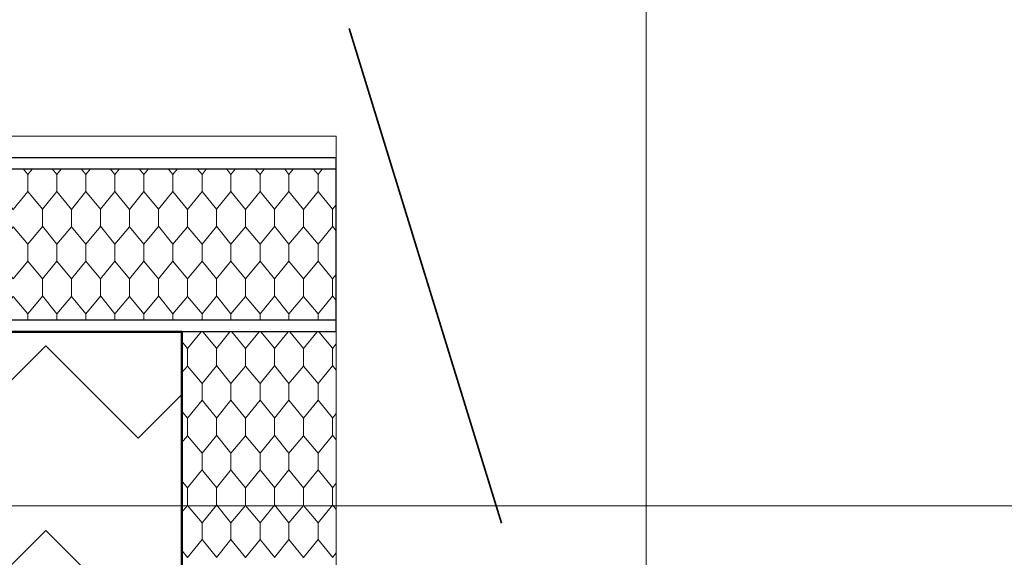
# Model space of a CAD drawing. Header units: metres. Extents: x 1306 to 1412, y -79 to 41.
# Tile 274 of 656: x 1348.58 to 1349.429, y -16.013 to -15.549. Entities that reach past the tile are written whole.
import ezdxf

# ---------------------------------------------------------------- set-up
doc = ezdxf.new("R2010")
doc.units = ezdxf.units.M
doc.header["$PDMODE"] = 65
doc.linetypes.add('AUSGEZOGEN', pattern=[0])
for name, color, linetype, lineweight in [('XR$2$Allgemein', 4, 'AUSGEZOGEN', 13), ('XR$2$Text 1_50', 3, 'AUSGEZOGEN', 18), ('XR$2$Wand', 1, 'AUSGEZOGEN', 50), ('XR$2$Wand Mauerwerk nt', 7, 'AUSGEZOGEN', 25), ('XR$3$Maßlinie 1_50', 7, 'AUSGEZOGEN', 25), ('XR$5$Filling', 4, 'AUSGEZOGEN', 13), ('XR$5$Muster', 4, 'AUSGEZOGEN', 13), ('XR$7$Allgemein', 4, 'AUSGEZOGEN', 13)]:
    doc.layers.add(name, color=color, linetype=linetype, lineweight=lineweight)
doc.styles.add('ARIAL', font='arial.ttf')
doc.dimstyles.new('DIMSTYLE_11', dxfattribs={"dimtxt": 0.15, "dimasz": 0.03, "dimexe": 0, "dimexo": 0, "dimgap": 0.075, "dimtad": 2, "dimrnd": 0.005, "dimzin": 4, "dimdsep": 46, "dimtxsty": 'ARIAL', "dimblk1": 'ALL_ML_STRICH', "dimblk2": 'ALL_ML_STRICH', "dimsah": 1, "dimcen": 0, "dimclrd": 3, "dimclre": 3, "dimclrt": 3, "dimadec": 0, "dimazin": 0, "dimtfac": 1, "dimtdec": 0, "dimtix": 1, "dimtmove": 2, "dimatfit": 3, "dimfxl": 0, "dimtzin": 0, "dimlwd": 0, "dimlwe": 25, "dimarcsym": 0})
doc.dimstyles.new('DIMSTYLE_12', dxfattribs={"dimtxt": 0.15, "dimasz": 0.03, "dimexe": 0, "dimexo": 0, "dimgap": 0.075, "dimtad": 2, "dimdec": 3, "dimrnd": 0.005, "dimzin": 4, "dimdsep": 46, "dimtxsty": 'ARIAL', "dimblk1": 'ALL_ML_STRICH', "dimblk2": 'ALL_ML_STRICH', "dimsah": 1, "dimcen": 0, "dimclrd": 3, "dimclre": 3, "dimclrt": 3, "dimadec": 0, "dimazin": 0, "dimtfac": 1, "dimtdec": 0, "dimtix": 1, "dimtmove": 2, "dimatfit": 3, "dimfxl": 0, "dimtzin": 0, "dimlwd": 0, "dimlwe": 25, "dimarcsym": 0})
doc.dimstyles.new('DIMSTYLE_19', dxfattribs={"dimtxt": 0.15, "dimasz": 0.03, "dimexe": 0, "dimexo": 0, "dimgap": 0.075, "dimtad": 2, "dimdec": 1, "dimlfac": 100, "dimrnd": 0.5, "dimzin": 4, "dimdsep": 46, "dimtxsty": 'ARIAL', "dimblk1": 'ALL_ML_STRICH', "dimblk2": 'ALL_ML_STRICH', "dimsah": 1, "dimcen": 0, "dimclrd": 3, "dimclre": 3, "dimclrt": 3, "dimadec": 0, "dimazin": 0, "dimtfac": 1, "dimtdec": 0, "dimtix": 1, "dimtmove": 2, "dimatfit": 3, "dimfxl": 0, "dimtzin": 0, "dimlwd": 0, "dimlwe": 25, "dimarcsym": 0})
doc.dimstyles.new('DIMSTYLE_24', dxfattribs={"dimtxt": 0.225, "dimasz": 0.15, "dimexe": 0, "dimexo": 0, "dimgap": 0.1125, "dimtad": 2, "dimrnd": 0.005, "dimzin": 4, "dimdsep": 46, "dimtxsty": 'ARIAL', "dimblk1": 'ALL_ML_STRICH', "dimblk2": 'ALL_ML_STRICH', "dimsah": 1, "dimcen": 0, "dimclrd": 3, "dimclre": 3, "dimclrt": 3, "dimadec": 0, "dimazin": 0, "dimtfac": 1, "dimtdec": 0, "dimtix": 1, "dimtmove": 2, "dimatfit": 3, "dimfxl": 0, "dimtzin": 0, "dimlwd": 0, "dimlwe": 25, "dimarcsym": 0})
doc.dimstyles.new('DIMSTYLE_6', dxfattribs={"dimtxt": 0.15, "dimasz": 0.15, "dimexe": 0, "dimexo": 0, "dimgap": 0.075, "dimtad": 2, "dimrnd": 0.005, "dimzin": 4, "dimdsep": 46, "dimtxsty": 'ARIAL', "dimblk1": 'ALL_ML_STRICH', "dimblk2": 'ALL_ML_STRICH', "dimsah": 1, "dimcen": 0, "dimclrd": 3, "dimclre": 3, "dimclrt": 3, "dimadec": 0, "dimazin": 0, "dimtfac": 1, "dimtdec": 0, "dimtix": 1, "dimtmove": 2, "dimatfit": 3, "dimfxl": 0, "dimtzin": 0, "dimlwd": 0, "dimlwe": 25, "dimarcsym": 0})
doc.dimstyles.new('DIMSTYLE_9', dxfattribs={"dimtxt": 0.15, "dimasz": 0.03, "dimexe": 0, "dimexo": 0, "dimgap": 0.075, "dimtad": 2, "dimdec": 1, "dimlfac": 100, "dimrnd": 0.5, "dimzin": 4, "dimdsep": 46, "dimtxsty": 'ARIAL', "dimblk1": 'ALL_ML_STRICH', "dimblk2": 'ALL_ML_STRICH', "dimsah": 1, "dimcen": 0, "dimclrd": 3, "dimclre": 3, "dimclrt": 3, "dimadec": 0, "dimazin": 0, "dimtfac": 1, "dimtdec": 0, "dimtix": 1, "dimtmove": 2, "dimatfit": 3, "dimfxl": 0, "dimtvp": 1.2, "dimtzin": 0, "dimlwd": 0, "dimlwe": 25, "dimarcsym": 0})

# ---------------------------------------------------------------- blocks, each defined once
blk = doc.blocks.new('ALL_ML_STRICH')
at = {"color": 0, "linetype": 'ByBlock', "lineweight": -2}
for p, q in [((0, -0.5), (0, 0.5)), ((-0.3, -0.3), (0.3, 0.3)), ((-1, 0), (0.5, 0))]:
    blk.add_line(p, q, dxfattribs=at)
blk = doc.blocks.new('*D765')
at = {"layer": 'DEFPOINTS', "color": 3, "linetype": 'AUSGEZOGEN', "lineweight": 25, "transparency": 33554687}
for p in [(1342.77015, -10.15909), (1342.77015, -20.11081), (1361.06015, -20.30016)]:
    blk.add_point(p, dxfattribs=at)
at = {"layer": 'XR$3$Maßlinie 1_50', "color": 3, "linetype": 'AUSGEZOGEN', "lineweight": -2, "transparency": 33554687}
for p, q in [((1342.77015, -10.20909), (1342.77015, -10.15909)), ((1342.77015, -10.15909), (1361.06015, -10.15909)), ((1361.06015, -10.20909), (1361.06015, -10.15909))]:
    blk.add_line(p, q, dxfattribs=at)
at = {"layer": 'XR$3$Maßlinie 1_50', "color": 3, "linetype": 'AUSGEZOGEN', "lineweight": 25, "transparency": 33554687, "xscale": 0.03000000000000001, "yscale": 0.03000000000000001, "zscale": 0.03000000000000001, "rotation": 180}
blk.add_blockref('ALL_ML_STRICH', (1342.77015, -10.15909), dxfattribs=at)
at = {"layer": 'XR$3$Maßlinie 1_50', "color": 3, "linetype": 'AUSGEZOGEN', "lineweight": 25, "transparency": 33554687, "xscale": 0.03000000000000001, "yscale": 0.03000000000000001, "zscale": 0.03000000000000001}
blk.add_blockref('ALL_ML_STRICH', (1361.06015, -10.15909), dxfattribs=at)
at = {"layer": 'XR$3$Maßlinie 1_50', "color": 3, "linetype": 'AUSGEZOGEN', "lineweight": 25, "transparency": 33554687, "insert": (1351.91908, -10.03154), "char_height": 0.15, "width": 0.6, "attachment_point": 5, "style": 'ARIAL'}
blk.add_mtext('\\W0.80;\\A1;{\\A1;{18.29\\H0.099000;\\S^ ;}}', dxfattribs=at)
blk = doc.blocks.new('*D782')
at = {"layer": 'DEFPOINTS', "color": 3, "linetype": 'AUSGEZOGEN', "lineweight": 25, "transparency": 33554687}
for p in [(1343.12015, -10.95909), (1343.12015, -20.11122), (1361.06015, -20.5034)]:
    blk.add_point(p, dxfattribs=at)
at = {"layer": 'XR$3$Maßlinie 1_50', "color": 3, "linetype": 'AUSGEZOGEN', "lineweight": -2, "transparency": 33554687}
for p, q in [((1343.12015, -11.00909), (1343.12015, -10.95909)), ((1343.12015, -10.95909), (1361.06015, -10.95909)), ((1361.06015, -11.00909), (1361.06015, -10.95909))]:
    blk.add_line(p, q, dxfattribs=at)
at = {"layer": 'XR$3$Maßlinie 1_50', "color": 3, "linetype": 'AUSGEZOGEN', "lineweight": 25, "transparency": 33554687, "xscale": 0.03000000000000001, "yscale": 0.03000000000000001, "zscale": 0.03000000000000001, "rotation": 180}
blk.add_blockref('ALL_ML_STRICH', (1343.12015, -10.95909), dxfattribs=at)
at = {"layer": 'XR$3$Maßlinie 1_50', "color": 3, "linetype": 'AUSGEZOGEN', "lineweight": 25, "transparency": 33554687, "xscale": 0.03000000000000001, "yscale": 0.03000000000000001, "zscale": 0.03000000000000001}
blk.add_blockref('ALL_ML_STRICH', (1361.06015, -10.95909), dxfattribs=at)
at = {"layer": 'XR$3$Maßlinie 1_50', "color": 3, "linetype": 'AUSGEZOGEN', "lineweight": 25, "transparency": 33554687, "insert": (1352.09444, -10.83154), "char_height": 0.15, "width": 0.6, "attachment_point": 5, "style": 'ARIAL'}
blk.add_mtext('\\W0.80;\\A1;{\\A1;{17.94\\H0.099000;\\S^ ;}}', dxfattribs=at)
blk = doc.blocks.new('*D880')
at = {"layer": 'DEFPOINTS', "color": 3, "linetype": 'AUSGEZOGEN', "lineweight": 25, "transparency": 33554687}
for p in [(1348.37015, -11.75909), (1348.37015, -16.9252), (1353.37015, -16.9252)]:
    blk.add_point(p, dxfattribs=at)
at = {"layer": 'XR$3$Maßlinie 1_50', "color": 3, "linetype": 'AUSGEZOGEN', "lineweight": -2, "transparency": 33554687}
for p, q in [((1348.37015, -11.80909), (1348.37015, -11.75909)), ((1348.37015, -11.75909), (1353.37015, -11.75909)), ((1353.37015, -11.80909), (1353.37015, -11.75909))]:
    blk.add_line(p, q, dxfattribs=at)
at = {"layer": 'XR$3$Maßlinie 1_50', "color": 3, "linetype": 'AUSGEZOGEN', "lineweight": 25, "transparency": 33554687, "xscale": 0.03000000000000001, "yscale": 0.03000000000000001, "zscale": 0.03000000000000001, "rotation": 180}
blk.add_blockref('ALL_ML_STRICH', (1348.37015, -11.75909), dxfattribs=at)
at = {"layer": 'XR$3$Maßlinie 1_50', "color": 3, "linetype": 'AUSGEZOGEN', "lineweight": 25, "transparency": 33554687, "xscale": 0.03000000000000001, "yscale": 0.03000000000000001, "zscale": 0.03000000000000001}
blk.add_blockref('ALL_ML_STRICH', (1353.37015, -11.75909), dxfattribs=at)
at = {"layer": 'XR$3$Maßlinie 1_50', "color": 3, "linetype": 'AUSGEZOGEN', "lineweight": 25, "transparency": 33554687, "insert": (1350.87902, -11.63154), "char_height": 0.15, "width": 0.48, "attachment_point": 5, "style": 'ARIAL'}
blk.add_mtext('\\W0.80;\\A1;{\\A1;{5.00\\H0.099000;\\S^ ;}}', dxfattribs=at)
blk = doc.blocks.new('*D899')
at = {"layer": 'DEFPOINTS', "color": 3, "linetype": 'AUSGEZOGEN', "lineweight": 25, "transparency": 33554687}
for p in [(1342.77015, -8.55909), (1361.24015, -14.91825), (1342.77015, -18.60158)]:
    blk.add_point(p, dxfattribs=at)
at = {"layer": 'XR$3$Maßlinie 1_50', "color": 3, "linetype": 'AUSGEZOGEN', "lineweight": -2, "transparency": 33554687}
for p, q in [((1342.77015, -9.15909), (1342.77015, -8.55909)), ((1342.77015, -8.55909), (1361.24015, -8.55909)), ((1361.24015, -9.15909), (1361.24015, -8.55909))]:
    blk.add_line(p, q, dxfattribs=at)
at = {"layer": 'XR$3$Maßlinie 1_50', "color": 3, "linetype": 'AUSGEZOGEN', "lineweight": 25, "transparency": 33554687, "xscale": 0.15, "yscale": 0.15, "zscale": 0.15, "rotation": 180}
blk.add_blockref('ALL_ML_STRICH', (1342.77015, -8.55909), dxfattribs=at)
at = {"layer": 'XR$3$Maßlinie 1_50', "color": 3, "linetype": 'AUSGEZOGEN', "lineweight": 25, "transparency": 33554687, "xscale": 0.15, "yscale": 0.15, "zscale": 0.15}
blk.add_blockref('ALL_ML_STRICH', (1361.24015, -8.55909), dxfattribs=at)
at = {"layer": 'XR$3$Maßlinie 1_50', "color": 3, "linetype": 'AUSGEZOGEN', "lineweight": 25, "transparency": 33554687, "insert": (1352.0111, -8.3926), "char_height": 0.225, "width": 0.9, "attachment_point": 5, "style": 'ARIAL'}
blk.add_mtext('\\W0.80;\\A1;{\\fArial|i0|b1;\\A1;{18.47\\H0.148500;\\S^ ;}}', dxfattribs=at)
blk = doc.blocks.new('*D903')
at = {"layer": 'DEFPOINTS', "color": 3, "linetype": 'AUSGEZOGEN', "lineweight": 25, "transparency": 33554687}
for p in [(1347.87015, -12.55909), (1347.87015, -16.25625), (1348.87015, -16.25625)]:
    blk.add_point(p, dxfattribs=at)
at = {"layer": 'XR$3$Maßlinie 1_50', "color": 3, "linetype": 'AUSGEZOGEN', "lineweight": -2, "transparency": 33554687}
for p, q in [((1347.87015, -12.60909), (1347.87015, -12.55909)), ((1347.87015, -12.55909), (1348.87015, -12.55909)), ((1348.87015, -12.60909), (1348.87015, -12.55909))]:
    blk.add_line(p, q, dxfattribs=at)
at = {"layer": 'XR$3$Maßlinie 1_50', "color": 3, "linetype": 'AUSGEZOGEN', "lineweight": 25, "transparency": 33554687, "xscale": 0.15, "yscale": 0.15, "zscale": 0.15, "rotation": 180}
blk.add_blockref('ALL_ML_STRICH', (1347.87015, -12.55909), dxfattribs=at)
at = {"layer": 'XR$3$Maßlinie 1_50', "color": 3, "linetype": 'AUSGEZOGEN', "lineweight": 25, "transparency": 33554687, "xscale": 0.15, "yscale": 0.15, "zscale": 0.15}
blk.add_blockref('ALL_ML_STRICH', (1348.87015, -12.55909), dxfattribs=at)
at = {"layer": 'XR$3$Maßlinie 1_50', "color": 3, "linetype": 'AUSGEZOGEN', "lineweight": 25, "transparency": 33554687, "insert": (1348.37902, -12.43154), "char_height": 0.15, "width": 0.48, "attachment_point": 5, "style": 'ARIAL'}
blk.add_mtext('\\W0.80;\\A1;{\\A1;{1.00\\H0.099000;\\S^ ;}}', dxfattribs=at)
blk = doc.blocks.new('*D904')
at = {"layer": 'DEFPOINTS', "color": 3, "linetype": 'AUSGEZOGEN', "lineweight": 25, "transparency": 33554687}
for p in [(1348.87015, -12.55909), (1348.87015, -16.25625), (1352.87015, -16.39625)]:
    blk.add_point(p, dxfattribs=at)
at = {"layer": 'XR$3$Maßlinie 1_50', "color": 3, "linetype": 'AUSGEZOGEN', "lineweight": -2, "transparency": 33554687}
for p, q in [((1348.87015, -12.60909), (1348.87015, -12.55909)), ((1348.87015, -12.55909), (1352.87015, -12.55909)), ((1352.87015, -12.60909), (1352.87015, -12.55909))]:
    blk.add_line(p, q, dxfattribs=at)
at = {"layer": 'XR$3$Maßlinie 1_50', "color": 3, "linetype": 'AUSGEZOGEN', "lineweight": 25, "transparency": 33554687, "xscale": 0.15, "yscale": 0.15, "zscale": 0.15, "rotation": 180}
blk.add_blockref('ALL_ML_STRICH', (1348.87015, -12.55909), dxfattribs=at)
at = {"layer": 'XR$3$Maßlinie 1_50', "color": 3, "linetype": 'AUSGEZOGEN', "lineweight": 25, "transparency": 33554687, "xscale": 0.15, "yscale": 0.15, "zscale": 0.15}
blk.add_blockref('ALL_ML_STRICH', (1352.87015, -12.55909), dxfattribs=at)
at = {"layer": 'XR$3$Maßlinie 1_50', "color": 3, "linetype": 'AUSGEZOGEN', "lineweight": 25, "transparency": 33554687, "insert": (1350.87902, -12.43154), "char_height": 0.15, "width": 0.48, "attachment_point": 5, "style": 'ARIAL'}
blk.add_mtext('\\W0.80;\\A1;{\\A1;{4.00\\H0.099000;\\S^ ;}}', dxfattribs=at)
at = {"layer": 'XR$3$Maßlinie 1_50', "color": 3, "linetype": 'AUSGEZOGEN', "lineweight": 25, "transparency": 33554687, "insert": (1350.71102, -12.61503), "char_height": 0.15, "width": 0.0075, "attachment_point": 1, "line_spacing_factor": 0.60241, "style": 'ARIAL'}
blk.add_mtext('\\W0.80;\\A1;{4.30\\H0.099000;\\S^ ;}', dxfattribs=at)
blk = doc.blocks.new('*D929')
at = {"layer": 'DEFPOINTS', "color": 3, "linetype": 'AUSGEZOGEN', "lineweight": 25, "transparency": 33554687}
for p in [(1362.14624, -15.15825), (1340.42407, -17.54325), (1364.27124, -17.54325)]:
    blk.add_point(p, dxfattribs=at)
at = {"layer": 'XR$3$Maßlinie 1_50', "color": 3, "linetype": 'AUSGEZOGEN', "lineweight": -2, "transparency": 33554687}
for p, q in [((1340.47407, -15.15825), (1340.42407, -15.15825)), ((1340.42407, -17.54325), (1340.42407, -15.15825)), ((1340.47407, -17.54325), (1340.42407, -17.54325))]:
    blk.add_line(p, q, dxfattribs=at)
at = {"layer": 'XR$3$Maßlinie 1_50', "color": 3, "linetype": 'AUSGEZOGEN', "lineweight": 25, "transparency": 33554687, "xscale": 0.03000000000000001, "yscale": 0.03000000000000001, "zscale": 0.03000000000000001}
for p, rotation in [((1340.42407, -15.15825), 90), ((1340.42407, -17.54325), 270)]:
    blk.add_blockref('ALL_ML_STRICH', p, dxfattribs=dict(at, rotation=rotation))
at = {"layer": 'XR$3$Maßlinie 1_50', "color": 3, "linetype": 'AUSGEZOGEN', "lineweight": 25, "transparency": 33554687, "insert": (1340.29641, -16.32984), "char_height": 0.15, "width": 0.6, "attachment_point": 5, "rotation": 90, "style": 'ARIAL'}
blk.add_mtext('\\W0.80;\\A1;{\\A1;{2.38\\H0.099000;\\S5^ ;}}', dxfattribs=at)
blk = doc.blocks.new('*D938')
at = {"layer": 'DEFPOINTS', "color": 3, "linetype": 'AUSGEZOGEN', "lineweight": 25, "transparency": 33554687}
for p in [(1364.96914, -15.15825), (1338.82407, -20.29325), (1364.65696, -20.29325)]:
    blk.add_point(p, dxfattribs=at)
at = {"layer": 'XR$3$Maßlinie 1_50', "color": 3, "linetype": 'AUSGEZOGEN', "lineweight": -2, "transparency": 33554687}
for p, q in [((1338.87407, -15.15825), (1338.82407, -15.15825)), ((1338.82407, -20.29325), (1338.82407, -15.15825)), ((1338.87407, -20.29325), (1338.82407, -20.29325))]:
    blk.add_line(p, q, dxfattribs=at)
at = {"layer": 'XR$3$Maßlinie 1_50', "color": 3, "linetype": 'AUSGEZOGEN', "lineweight": 25, "transparency": 33554687, "xscale": 0.03000000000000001, "yscale": 0.03000000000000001, "zscale": 0.03000000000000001}
for p, rotation in [((1338.82407, -15.15825), 90), ((1338.82407, -20.29325), 270)]:
    blk.add_blockref('ALL_ML_STRICH', p, dxfattribs=dict(at, rotation=rotation))
at = {"layer": 'XR$3$Maßlinie 1_50', "color": 3, "linetype": 'AUSGEZOGEN', "lineweight": 25, "transparency": 33554687, "insert": (1338.69641, -17.70484), "char_height": 0.15, "width": 0.6, "attachment_point": 5, "rotation": 90, "style": 'ARIAL'}
blk.add_mtext('\\W0.80;\\A1;{\\A1;{5.13\\H0.099000;\\S5^ ;}}', dxfattribs=at)
blk = doc.blocks.new('*D948')
at = {"layer": 'DEFPOINTS', "color": 3, "linetype": 'AUSGEZOGEN', "lineweight": 25, "transparency": 33554687}
for p in [(1362.86309, -15.81825), (1338.02407, -16.21825), (1360.44309, -16.21825)]:
    blk.add_point(p, dxfattribs=at)
at = {"layer": 'XR$3$Maßlinie 1_50', "color": 3, "linetype": 'AUSGEZOGEN', "lineweight": -2, "transparency": 33554687}
for p, q in [((1338.07407, -15.81825), (1338.02407, -15.81825)), ((1338.02407, -16.21825), (1338.02407, -15.81825)), ((1338.07407, -16.21825), (1338.02407, -16.21825))]:
    blk.add_line(p, q, dxfattribs=at)
at = {"layer": 'XR$3$Maßlinie 1_50', "color": 3, "linetype": 'AUSGEZOGEN', "lineweight": 25, "transparency": 33554687, "xscale": 0.03000000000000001, "yscale": 0.03000000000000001, "zscale": 0.03000000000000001}
for p, rotation in [((1338.02407, -15.81825), 90), ((1338.02407, -16.21825), 270)]:
    blk.add_blockref('ALL_ML_STRICH', p, dxfattribs=dict(at, rotation=rotation))
at = {"layer": 'XR$3$Maßlinie 1_50', "color": 3, "linetype": 'AUSGEZOGEN', "lineweight": 25, "transparency": 33554687, "insert": (1337.89652, -16.02347), "char_height": 0.15, "width": 0.48, "attachment_point": 5, "rotation": 90, "style": 'ARIAL'}
blk.add_mtext('\\W0.80;\\A1;{\\A1;{40\\H0.099000;\\S^ ;}}', dxfattribs=at)
blk = doc.blocks.new('*D949')
at = {"layer": 'DEFPOINTS', "color": 3, "linetype": 'AUSGEZOGEN', "lineweight": 25, "transparency": 33554687}
for p in [(1363.22309, -14.91825), (1338.02407, -15.81825), (1362.86309, -15.81825)]:
    blk.add_point(p, dxfattribs=at)
at = {"layer": 'XR$3$Maßlinie 1_50', "color": 3, "linetype": 'AUSGEZOGEN', "lineweight": -2, "transparency": 33554687}
for p, q in [((1338.07407, -14.91825), (1338.02407, -14.91825)), ((1338.02407, -15.81825), (1338.02407, -14.91825)), ((1338.07407, -15.81825), (1338.02407, -15.81825))]:
    blk.add_line(p, q, dxfattribs=at)
at = {"layer": 'XR$3$Maßlinie 1_50', "color": 3, "linetype": 'AUSGEZOGEN', "lineweight": 25, "transparency": 33554687, "xscale": 0.03000000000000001, "yscale": 0.03000000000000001, "zscale": 0.03000000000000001}
for p, rotation in [((1338.02407, -14.91825), 90), ((1338.02407, -15.81825), 270)]:
    blk.add_blockref('ALL_ML_STRICH', p, dxfattribs=dict(at, rotation=rotation))
at = {"layer": 'XR$3$Maßlinie 1_50', "color": 3, "linetype": 'AUSGEZOGEN', "lineweight": 25, "transparency": 33554687, "insert": (1337.89652, -15.37347), "char_height": 0.15, "width": 0.48, "attachment_point": 5, "rotation": 90, "style": 'ARIAL'}
blk.add_mtext('\\W0.80;\\A1;{\\A1;{90\\H0.099000;\\S^ ;}}', dxfattribs=at)
blk = doc.blocks.new('*D1085')
at = {"layer": 'DEFPOINTS', "color": 3, "linetype": 'AUSGEZOGEN', "lineweight": 25, "transparency": 33554687}
for p in [(1366.1012, -15.15825), (1339.62407, -17.54325), (1365.92579, -17.54325)]:
    blk.add_point(p, dxfattribs=at)
at = {"layer": 'XR$3$Maßlinie 1_50', "color": 3, "linetype": 'AUSGEZOGEN', "lineweight": -2, "transparency": 33554687}
for p, q in [((1339.67407, -15.15825), (1339.62407, -15.15825)), ((1339.62407, -17.54325), (1339.62407, -15.15825)), ((1339.67407, -17.54325), (1339.62407, -17.54325))]:
    blk.add_line(p, q, dxfattribs=at)
at = {"layer": 'XR$3$Maßlinie 1_50', "color": 3, "linetype": 'AUSGEZOGEN', "lineweight": 25, "transparency": 33554687, "xscale": 0.03000000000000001, "yscale": 0.03000000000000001, "zscale": 0.03000000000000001}
for p, rotation in [((1339.62407, -15.15825), 90), ((1339.62407, -17.54325), 270)]:
    blk.add_blockref('ALL_ML_STRICH', p, dxfattribs=dict(at, rotation=rotation))
at = {"layer": 'XR$3$Maßlinie 1_50', "color": 3, "linetype": 'AUSGEZOGEN', "lineweight": 25, "transparency": 33554687, "insert": (1339.49641, -16.32984), "char_height": 0.15, "width": 0.6, "attachment_point": 5, "rotation": 90, "style": 'ARIAL'}
blk.add_mtext('\\W0.80;\\A1;{\\A1;{2.38\\H0.099000;\\S5^ ;}}', dxfattribs=at)
blk = doc.blocks.new('MUSTER_1')
at = {"layer": 'XR$5$Muster', "color": 52, "linetype": 'AUSGEZOGEN', "lineweight": 13, "transparency": 33554687}
for p, q in [((1348.58755, -15.68274), (1348.58374, -15.67825)), ((1348.59122, -15.67825), (1348.58755, -15.68274)), ((1348.61245, -15.68274), (1348.60881, -15.67825)), ((1348.61622, -15.67825), (1348.61245, -15.68274)), ((1348.63755, -15.68274), (1348.63374, -15.67825)), ((1348.64122, -15.67825), (1348.63755, -15.68274)), ((1348.66245, -15.68274), (1348.65881, -15.67825)), ((1348.66622, -15.67825), (1348.66245, -15.68274)), ((1348.68755, -15.68274), (1348.68374, -15.67825)), ((1348.69122, -15.67825), (1348.68755, -15.68274)), ((1348.71245, -15.68274), (1348.70881, -15.67825)), ((1348.71622, -15.67825), (1348.71245, -15.68274)), ((1348.73755, -15.68274), (1348.73374, -15.67825)), ((1348.74122, -15.67825), (1348.73755, -15.68274)), ((1348.76245, -15.68274), (1348.75881, -15.67825)), ((1348.76622, -15.67825), (1348.76245, -15.68274)), ((1348.78755, -15.68274), (1348.78374, -15.67825)), ((1348.79122, -15.67825), (1348.78755, -15.68274)), ((1348.81245, -15.68274), (1348.80881, -15.67825)), ((1348.81622, -15.67825), (1348.81245, -15.68274)), ((1348.83755, -15.68274), (1348.83374, -15.67825)), ((1348.84122, -15.67825), (1348.83755, -15.68274)), ((1348.58755, -15.69726), (1348.58755, -15.68274)), ((1348.61245, -15.68274), (1348.61245, -15.69726)), ((1348.63755, -15.69726), (1348.63755, -15.68274)), ((1348.66245, -15.68274), (1348.66245, -15.69726)), ((1348.68755, -15.69726), (1348.68755, -15.68274)), ((1348.71245, -15.68274), (1348.71245, -15.69726)), ((1348.73755, -15.69726), (1348.73755, -15.68274)), ((1348.76245, -15.68274), (1348.76245, -15.69726)), ((1348.78755, -15.69726), (1348.78755, -15.68274)), ((1348.81245, -15.68274), (1348.81245, -15.69726)), ((1348.83755, -15.69726), (1348.83755, -15.68274)), ((1348.6, -15.7125), (1348.58755, -15.69726)), ((1348.65, -15.7125), (1348.63755, -15.69726)), ((1348.7, -15.7125), (1348.68755, -15.69726)), ((1348.75, -15.7125), (1348.73755, -15.69726)), ((1348.8, -15.7125), (1348.78755, -15.69726)), ((1348.85, -15.7125), (1348.83755, -15.69726)), ((1348.6, -15.72), (1348.6, -15.71262)), ((1348.62495, -15.71274), (1348.62495, -15.72)), ((1348.65, -15.72), (1348.65, -15.71262)), ((1348.67495, -15.71274), (1348.67495, -15.72)), ((1348.7, -15.72), (1348.7, -15.71262)), ((1348.72495, -15.71274), (1348.72495, -15.72)), ((1348.75, -15.72), (1348.75, -15.71262)), ((1348.77495, -15.71274), (1348.77495, -15.72)), ((1348.8, -15.72), (1348.8, -15.71262)), ((1348.82495, -15.71274), (1348.82495, -15.72)), ((1348.85, -15.71262), (1348.85315, -15.70874)), ((1348.85, -15.72), (1348.85, -15.71262)), ((1348.6, -15.72738), (1348.6, -15.72)), ((1348.62495, -15.72786), (1348.62495, -15.72)), ((1348.65, -15.72738), (1348.65, -15.72)), ((1348.67495, -15.72786), (1348.67495, -15.72)), ((1348.7, -15.72738), (1348.7, -15.72)), ((1348.72495, -15.72786), (1348.72495, -15.72)), ((1348.75, -15.72738), (1348.75, -15.72)), ((1348.77495, -15.72786), (1348.77495, -15.72)), ((1348.8, -15.72738), (1348.8, -15.72)), ((1348.82495, -15.72786), (1348.82495, -15.72)), ((1348.85, -15.72738), (1348.85, -15.72)), ((1348.6, -15.7275), (1348.58755, -15.74274)), ((1348.61245, -15.74274), (1348.6, -15.72738)), ((1348.65, -15.7275), (1348.63755, -15.74274)), ((1348.66245, -15.74274), (1348.65, -15.72738)), ((1348.7, -15.7275), (1348.68755, -15.74274)), ((1348.71245, -15.74274), (1348.7, -15.72738)), ((1348.75, -15.7275), (1348.73755, -15.74274)), ((1348.76245, -15.74274), (1348.75, -15.72738)), ((1348.8, -15.7275), (1348.78755, -15.74274)), ((1348.81245, -15.74274), (1348.8, -15.72738)), ((1348.85, -15.7275), (1348.83755, -15.74274)), ((1348.85315, -15.73126), (1348.85, -15.72738)), ((1348.58755, -15.75726), (1348.58755, -15.74274)), ((1348.61245, -15.74274), (1348.61245, -15.75726)), ((1348.63755, -15.75726), (1348.63755, -15.74274)), ((1348.66245, -15.74274), (1348.66245, -15.75726)), ((1348.68755, -15.75726), (1348.68755, -15.74274)), ((1348.71245, -15.74274), (1348.71245, -15.75726)), ((1348.73755, -15.75726), (1348.73755, -15.74274)), ((1348.76245, -15.74274), (1348.76245, -15.75726)), ((1348.78755, -15.75726), (1348.78755, -15.74274)), ((1348.81245, -15.74274), (1348.81245, -15.75726)), ((1348.83755, -15.75726), (1348.83755, -15.74274)), ((1348.6, -15.7725), (1348.58755, -15.75726)), ((1348.65, -15.7725), (1348.63755, -15.75726)), ((1348.7, -15.7725), (1348.68755, -15.75726)), ((1348.75, -15.7725), (1348.73755, -15.75726)), ((1348.8, -15.7725), (1348.78755, -15.75726)), ((1348.85, -15.7725), (1348.83755, -15.75726)), ((1348.6, -15.78), (1348.6, -15.77262)), ((1348.65, -15.78), (1348.65, -15.77262)), ((1348.7, -15.78), (1348.7, -15.77262)), ((1348.75, -15.78), (1348.75, -15.77262)), ((1348.8, -15.78), (1348.8, -15.77262)), ((1348.85, -15.77262), (1348.85315, -15.76874)), ((1348.85, -15.78), (1348.85, -15.77262)), ((1348.6, -15.78738), (1348.6, -15.78)), ((1348.62495, -15.77274), (1348.62495, -15.78)), ((1348.62495, -15.78786), (1348.62495, -15.78)), ((1348.65, -15.78738), (1348.65, -15.78)), ((1348.67495, -15.77274), (1348.67495, -15.78)), ((1348.67495, -15.78786), (1348.67495, -15.78)), ((1348.7, -15.78738), (1348.7, -15.78)), ((1348.72495, -15.77274), (1348.72495, -15.78)), ((1348.72495, -15.78786), (1348.72495, -15.78)), ((1348.75, -15.78738), (1348.75, -15.78)), ((1348.77495, -15.77274), (1348.77495, -15.78)), ((1348.77495, -15.78786), (1348.77495, -15.78)), ((1348.8, -15.78738), (1348.8, -15.78)), ((1348.82495, -15.77274), (1348.82495, -15.78)), ((1348.82495, -15.78786), (1348.82495, -15.78)), ((1348.85, -15.78738), (1348.85, -15.78)), ((1348.6, -15.7875), (1348.58755, -15.80274)), ((1348.61245, -15.80274), (1348.6, -15.78738)), ((1348.65, -15.7875), (1348.63755, -15.80274)), ((1348.66245, -15.80274), (1348.65, -15.78738)), ((1348.7, -15.7875), (1348.68755, -15.80274)), ((1348.71245, -15.80274), (1348.7, -15.78738)), ((1348.75, -15.7875), (1348.73755, -15.80274)), ((1348.76245, -15.80274), (1348.75, -15.78738)), ((1348.8, -15.7875), (1348.78755, -15.80274)), ((1348.81245, -15.80274), (1348.8, -15.78738)), ((1348.85, -15.7875), (1348.83755, -15.80274)), ((1348.85315, -15.79126), (1348.85, -15.78738)), ((1348.75, -15.8325), (1348.73836, -15.81825)), ((1348.75, -15.83262), (1348.76165, -15.81825)), ((1348.8, -15.8325), (1348.78836, -15.81825)), ((1348.8, -15.83262), (1348.81165, -15.81825)), ((1348.85, -15.8325), (1348.83836, -15.81825)), ((1348.85, -15.83262), (1348.85315, -15.82874)), ((1348.72495, -15.83274), (1348.72495, -15.84)), ((1348.72495, -15.84786), (1348.72495, -15.84)), ((1348.75, -15.84), (1348.75, -15.83262)), ((1348.75, -15.84738), (1348.75, -15.84)), ((1348.77495, -15.83274), (1348.77495, -15.84)), ((1348.77495, -15.84786), (1348.77495, -15.84)), ((1348.8, -15.84), (1348.8, -15.83262)), ((1348.8, -15.84738), (1348.8, -15.84)), ((1348.82495, -15.83274), (1348.82495, -15.84)), ((1348.82495, -15.84786), (1348.82495, -15.84)), ((1348.85, -15.84), (1348.85, -15.83262)), ((1348.85, -15.84738), (1348.85, -15.84)), ((1348.75, -15.8475), (1348.73755, -15.86274)), ((1348.76245, -15.86274), (1348.75, -15.84738)), ((1348.8, -15.8475), (1348.78755, -15.86274)), ((1348.81245, -15.86274), (1348.8, -15.84738)), ((1348.85, -15.8475), (1348.83755, -15.86274)), ((1348.85315, -15.85126), (1348.85, -15.84738)), ((1348.73755, -15.87726), (1348.73755, -15.86274)), ((1348.76245, -15.86274), (1348.76245, -15.87726)), ((1348.78755, -15.87726), (1348.78755, -15.86274)), ((1348.81245, -15.86274), (1348.81245, -15.87726)), ((1348.83755, -15.87726), (1348.83755, -15.86274)), ((1348.75, -15.8925), (1348.73755, -15.87726)), ((1348.8, -15.8925), (1348.78755, -15.87726)), ((1348.85, -15.8925), (1348.83755, -15.87726)), ((1348.85, -15.89262), (1348.85314, -15.88874)), ((1348.72495, -15.89274), (1348.72495, -15.9)), ((1348.75, -15.9), (1348.75, -15.89262)), ((1348.77495, -15.89274), (1348.77495, -15.9)), ((1348.8, -15.9), (1348.8, -15.89262)), ((1348.82495, -15.89274), (1348.82495, -15.9)), ((1348.85, -15.9), (1348.85, -15.89262)), ((1348.72495, -15.90786), (1348.72495, -15.9)), ((1348.75, -15.9075), (1348.73755, -15.92274)), ((1348.75, -15.90738), (1348.75, -15.9)), ((1348.76245, -15.92274), (1348.75, -15.90738)), ((1348.77495, -15.90786), (1348.77495, -15.9)), ((1348.8, -15.9075), (1348.78755, -15.92274)), ((1348.8, -15.90738), (1348.8, -15.9)), ((1348.81245, -15.92274), (1348.8, -15.90738)), ((1348.82495, -15.90786), (1348.82495, -15.9)), ((1348.85, -15.9075), (1348.83755, -15.92274)), ((1348.85, -15.90738), (1348.85, -15.9)), ((1348.85314, -15.91126), (1348.85, -15.90738)), ((1348.73755, -15.93726), (1348.73755, -15.92274)), ((1348.76245, -15.92274), (1348.76245, -15.93726)), ((1348.8, -15.9525), (1348.78755, -15.93726)), ((1348.85, -15.9525), (1348.83755, -15.93726)), ((1348.85, -15.95262), (1348.85314, -15.94875)), ((1348.72495, -15.95274), (1348.72495, -15.96)), ((1348.75, -15.96), (1348.75, -15.95262)), ((1348.77495, -15.95274), (1348.77495, -15.96)), ((1348.8, -15.96), (1348.8, -15.95262)), ((1348.82495, -15.95274), (1348.82495, -15.96)), ((1348.85, -15.96), (1348.85, -15.95262)), ((1348.72495, -15.96786), (1348.72495, -15.96)), ((1348.75, -15.9675), (1348.73755, -15.98274)), ((1348.75, -15.96738), (1348.75, -15.96)), ((1348.76245, -15.98274), (1348.75, -15.96738)), ((1348.77495, -15.96786), (1348.77495, -15.96)), ((1348.8, -15.9675), (1348.78755, -15.98274)), ((1348.8, -15.96738), (1348.8, -15.96)), ((1348.81245, -15.98274), (1348.8, -15.96738)), ((1348.82495, -15.96786), (1348.82495, -15.96)), ((1348.85, -15.9675), (1348.83755, -15.98274)), ((1348.85, -15.96738), (1348.85, -15.96)), ((1348.85314, -15.97125), (1348.85, -15.96738)), ((1348.73755, -15.99726), (1348.73755, -15.98274)), ((1348.76245, -15.98274), (1348.76245, -15.99726)), ((1348.78755, -15.99726), (1348.78755, -15.98274)), ((1348.81245, -15.98274), (1348.81245, -15.99726)), ((1348.83755, -15.99726), (1348.83755, -15.98274)), ((1348.75, -16.0125), (1348.73755, -15.99726)), ((1348.8, -16.0125), (1348.78755, -15.99726)), ((1348.85, -16.0125), (1348.83755, -15.99726)), ((1348.85, -16.01262), (1348.85314, -16.00875))]:
    blk.add_line(p, q, dxfattribs=at)
for points in [[(1348.55, -15.71262), (1348.56245, -15.69726), (1348.57495, -15.71274), (1348.58755, -15.69726)], [(1348.6, -15.71262), (1348.61245, -15.69726), (1348.62495, -15.71274), (1348.63755, -15.69726)], [(1348.65, -15.71262), (1348.66245, -15.69726), (1348.67495, -15.71274), (1348.68755, -15.69726)], [(1348.7, -15.71262), (1348.71245, -15.69726), (1348.72495, -15.71274), (1348.73755, -15.69726)], [(1348.75, -15.71262), (1348.76245, -15.69726), (1348.77495, -15.71274), (1348.78755, -15.69726)], [(1348.8, -15.71262), (1348.81245, -15.69726), (1348.82495, -15.71274), (1348.83755, -15.69726)], [(1348.58755, -15.74274), (1348.57495, -15.72786), (1348.56245, -15.74274)], [(1348.63755, -15.74274), (1348.62495, -15.72786), (1348.61245, -15.74274)], [(1348.68755, -15.74274), (1348.67495, -15.72786), (1348.66245, -15.74274)], [(1348.73755, -15.74274), (1348.72495, -15.72786), (1348.71245, -15.74274)], [(1348.78755, -15.74274), (1348.77495, -15.72786), (1348.76245, -15.74274)], [(1348.83755, -15.74274), (1348.82495, -15.72786), (1348.81245, -15.74274)], [(1348.55, -15.77262), (1348.56245, -15.75726), (1348.57495, -15.77274), (1348.58755, -15.75726)], [(1348.6, -15.77262), (1348.61245, -15.75726), (1348.62495, -15.77274), (1348.63755, -15.75726)], [(1348.65, -15.77262), (1348.66245, -15.75726), (1348.67495, -15.77274), (1348.68755, -15.75726)], [(1348.7, -15.77262), (1348.71245, -15.75726), (1348.72495, -15.77274), (1348.73755, -15.75726)], [(1348.75, -15.77262), (1348.76245, -15.75726), (1348.77495, -15.77274), (1348.78755, -15.75726)], [(1348.8, -15.77262), (1348.81245, -15.75726), (1348.82495, -15.77274), (1348.83755, -15.75726)], [(1348.58755, -15.80274), (1348.57495, -15.78786), (1348.56245, -15.80274)], [(1348.63755, -15.80274), (1348.62495, -15.78786), (1348.61245, -15.80274)], [(1348.68755, -15.80274), (1348.67495, -15.78786), (1348.66245, -15.80274)], [(1348.73755, -15.80274), (1348.72495, -15.78786), (1348.71245, -15.80274)], [(1348.78755, -15.80274), (1348.77495, -15.78786), (1348.76245, -15.80274)], [(1348.83755, -15.80274), (1348.82495, -15.78786), (1348.81245, -15.80274)], [(1348.58755, -15.80825), (1348.58755, -15.80825), (1348.58755, -15.80274)], [(1348.61245, -15.80274), (1348.61245, -15.80825), (1348.61245, -15.80825)], [(1348.63755, -15.80825), (1348.63755, -15.80825), (1348.63755, -15.80274)], [(1348.66245, -15.80274), (1348.66245, -15.80825), (1348.66245, -15.80825)], [(1348.68755, -15.80825), (1348.68755, -15.80825), (1348.68755, -15.80274)], [(1348.71245, -15.80274), (1348.71245, -15.80825), (1348.71245, -15.80825)], [(1348.73755, -15.80825), (1348.73755, -15.80825), (1348.73755, -15.80274)], [(1348.76245, -15.80274), (1348.76245, -15.80825), (1348.76245, -15.80825)], [(1348.78755, -15.80825), (1348.78755, -15.80825), (1348.78755, -15.80274)], [(1348.81245, -15.80274), (1348.81245, -15.80825), (1348.81245, -15.80825)], [(1348.83755, -15.80825), (1348.83755, -15.80825), (1348.83755, -15.80274)], [(1348.72012, -15.82675), (1348.72495, -15.83274), (1348.73675, -15.81825)], [(1348.76325, -15.81825), (1348.77495, -15.83274), (1348.78675, -15.81825)], [(1348.81325, -15.81825), (1348.82495, -15.83274), (1348.83675, -15.81825)], [(1348.73755, -15.86274), (1348.72495, -15.84786), (1348.72002, -15.85373)], [(1348.78755, -15.86274), (1348.77495, -15.84786), (1348.76245, -15.86274)], [(1348.83755, -15.86274), (1348.82495, -15.84786), (1348.81245, -15.86274)], [(1348.7199, -15.88649), (1348.72495, -15.89274), (1348.73755, -15.87726)], [(1348.75, -15.89262), (1348.76245, -15.87726), (1348.77495, -15.89274), (1348.78755, -15.87726)], [(1348.8, -15.89262), (1348.81245, -15.87726), (1348.82495, -15.89274), (1348.83755, -15.87726)], [(1348.73755, -15.92274), (1348.72495, -15.90786), (1348.7198, -15.91399)], [(1348.78755, -15.92274), (1348.77495, -15.90786), (1348.76245, -15.92274)], [(1348.83755, -15.92274), (1348.82495, -15.90786), (1348.81245, -15.92274)], [(1348.78755, -15.93726), (1348.78755, -15.93695), (1348.78755, -15.93695), (1348.78755, -15.92274)], [(1348.81245, -15.92274), (1348.81245, -15.93568), (1348.81245, -15.93568), (1348.81245, -15.93726)], [(1348.83755, -15.93726), (1348.83755, -15.9344), (1348.83755, -15.9344), (1348.83755, -15.92274)], [(1348.71968, -15.94622), (1348.72495, -15.95274), (1348.73564, -15.93961), (1348.73564, -15.93961), (1348.73755, -15.93726)], [(1348.75, -15.9525), (1348.73931, -15.93942), (1348.73931, -15.93942), (1348.73755, -15.93726)], [(1348.75, -15.95262), (1348.76162, -15.93828), (1348.76162, -15.93828), (1348.76245, -15.93726), (1348.76321, -15.9382), (1348.76321, -15.9382), (1348.77495, -15.95274), (1348.78755, -15.93726)], [(1348.8, -15.95262), (1348.81245, -15.93726), (1348.82495, -15.95274), (1348.83755, -15.93726)], [(1348.73755, -15.98274), (1348.72495, -15.96786), (1348.71958, -15.97425)], [(1348.78755, -15.98274), (1348.77495, -15.96786), (1348.76245, -15.98274)], [(1348.83755, -15.98274), (1348.82495, -15.96786), (1348.81245, -15.98274)], [(1348.71947, -16.00595), (1348.72495, -16.01274), (1348.73755, -15.99726)], [(1348.75, -16.01262), (1348.76245, -15.99726), (1348.77495, -16.01274), (1348.78755, -15.99726)], [(1348.8, -16.01262), (1348.81245, -15.99726), (1348.82495, -16.01274), (1348.83755, -15.99726)]]:
    blk.add_lwpolyline(points, dxfattribs=at)

msp = doc.modelspace()

# ---------------------------------------------------------------- hatches: boundary and pattern name
at = {"layer": 'XR$5$Filling', "linetype": 'AUSGEZOGEN', "lineweight": 13, "transparency": 33554687}
h = msp.add_hatch(dxfattribs=at)
h.set_pattern_fill('MUSTER', color=4, scale=0.1125, angle=45, style=0, pattern_type=2)
h.set_pattern_definition([(45, (-3e-17, 0.3182), (-1e-17, 0.159099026), [0.1125, -0.1125]), (135, (-3e-17, 0.3182), (-0.159099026, 1e-17), [0.1125, -0.1125])])
h.paths.add_polyline_path([(1348.72015, -16.21825), (1348.72015, -15.81825), (1348.02015, -15.81825), (1348.02015, -16.21825)], flags=0)

# ---------------------------------------------------------------- linework, layer by layer
at = {"layer": 'XR$2$Allgemein', "color": 35, "linetype": 'AUSGEZOGEN', "lineweight": 13, "transparency": 33554687}
msp.add_line((1361.15015, -15.96825), (1343.47015, -15.96825), dxfattribs=at)
at = {"layer": 'XR$2$Text 1_50', "color": 4, "linetype": 'AUSGEZOGEN', "lineweight": 35, "transparency": 33554687}
msp.add_line((1348.9957, -15.98316), (1348.86432, -15.55698), dxfattribs=at)
at = {"layer": 'XR$2$Wand', "color": 1, "linetype": 'AUSGEZOGEN', "lineweight": 50, "transparency": 33554687}
for p, q in [((1348.02015, -15.81825), (1348.72015, -15.81825)), ((1348.72015, -15.81825), (1348.72015, -16.21825))]:
    msp.add_line(p, q, dxfattribs=at)
at = {"layer": 'XR$2$Wand Mauerwerk nt', "color": 4, "linetype": 'AUSGEZOGEN', "lineweight": 13, "transparency": 33554687}
for p, q in [((1348.85315, -15.64963), (1347.88512, -15.64963)), ((1348.85315, -15.66825), (1348.85315, -15.64963)), ((1348.85315, -15.81825), (1348.8531, -16.21825))]:
    msp.add_line(p, q, dxfattribs=at)
at = {"layer": 'XR$2$Wand Mauerwerk nt', "color": 4, "linetype": 'AUSGEZOGEN', "lineweight": 25, "transparency": 33554687}
for p, q in [((1348.85315, -15.66825), (1347.88512, -15.66825)), ((1348.85315, -15.81825), (1348.85315, -15.66825)), ((1348.85315, -15.67825), (1347.88512, -15.67825)), ((1348.85315, -15.80825), (1347.88512, -15.80825)), ((1348.85315, -15.81825), (1347.88512, -15.81825))]:
    msp.add_line(p, q, dxfattribs=at)
at = {"layer": 'XR$7$Allgemein', "color": 52, "linetype": 'AUSGEZOGEN', "lineweight": 13, "transparency": 33554687}
msp.add_line((1349.12015, -14.76825), (1349.12015, -17.26825), dxfattribs=at)

# ---------------------------------------------------------------- block references
at = {"layer": 'XR$5$Muster', "color": 52, "linetype": 'AUSGEZOGEN', "lineweight": 13, "transparency": 33554687}
msp.add_blockref('MUSTER_1', (0, 0), dxfattribs=at)

# ---------------------------------------------------------------- dimensions: what is measured, and where the dimension line sits
at = {"layer": 'XR$3$Maßlinie 1_50', "color": 3, "linetype": 'AUSGEZOGEN', "lineweight": 25, "transparency": 33554687}
for base, p1, p2, dimstyle, picture, middle in [((1361.24015, -8.55909), (1342.77015, -9.15909), (1361.24015, -9.15909), 'DIMSTYLE_24', '*D899', (1352.0111, -8.3926)), ((1361.06015, -10.15909), (1342.77015, -10.20909), (1361.06015, -10.20909), 'DIMSTYLE_11', '*D765', (1351.91908, -10.03154)), ((1361.06015, -10.95909), (1343.12015, -11.00909), (1361.06015, -11.00909), 'DIMSTYLE_11', '*D782', (1352.09444, -10.83154)), ((1353.37015, -11.75909), (1348.37015, -11.80909), (1353.37015, -11.80909), 'DIMSTYLE_11', '*D880', (1350.87902, -11.63154)), ((1348.87015, -12.55909), (1347.87015, -12.60909), (1348.87015, -12.60909), 'DIMSTYLE_6', '*D903', (1348.37902, -12.43154))]:
    dim = msp.add_linear_dim(base=base, p1=p1, p2=p2, dimstyle=dimstyle, override={"dimpost": '<>', "dimclrd": 3, "dimclre": 3, "dimclrt": 3, "dimlwd": 0, "dimlwe": 25}, dxfattribs=at)
    dim.commit()
    dim.dimension.update_dxf_attribs({"geometry": picture, "text_midpoint": middle, "dimtype": 160})
dim = msp.add_linear_dim(base=(1352.87015, -12.55909), p1=(1348.87015, -12.60909), p2=(1352.87015, -12.60909), text='<>\\X\\W0.80;\\A1;{4.30\\H0.099000;\\S^ ;}', dimstyle='DIMSTYLE_6', override={"dimpost": '<>', "dimclrd": 3, "dimclre": 3, "dimclrt": 3, "dimlwd": 0, "dimlwe": 25}, dxfattribs=at)
dim.commit()
dim.dimension.update_dxf_attribs({"geometry": '*D904', "text_midpoint": (1350.87902, -12.43154), "dimtype": 160})
for base, p1, p2, dimstyle, picture, middle in [((1338.02407, -14.91825), (1338.07407, -15.81825), (1338.07407, -14.91825), 'DIMSTYLE_19', '*D949', (1337.89652, -15.37347)), ((1338.82407, -15.15825), (1338.87407, -20.29325), (1338.87407, -15.15825), 'DIMSTYLE_12', '*D938', (1338.69641, -17.70484)), ((1339.62407, -15.15825), (1339.67407, -17.54325), (1339.67407, -15.15825), 'DIMSTYLE_12', '*D1085', (1339.49641, -16.32984)), ((1340.42407, -15.15825), (1340.47407, -17.54325), (1340.47407, -15.15825), 'DIMSTYLE_12', '*D929', (1340.29641, -16.32984)), ((1338.02407, -15.81825), (1338.07407, -16.21825), (1338.07407, -15.81825), 'DIMSTYLE_9', '*D948', (1337.89652, -16.02347))]:
    dim = msp.add_linear_dim(base=base, p1=p1, p2=p2, angle=90, dimstyle=dimstyle, override={"dimpost": '<>', "dimclrd": 3, "dimclre": 3, "dimclrt": 3, "dimlwd": 0, "dimlwe": 25}, dxfattribs=at)
    dim.commit()
    dim.dimension.update_dxf_attribs({"geometry": picture, "text_midpoint": middle, "dimtype": 160})

doc.saveas('drawing.dxf')
